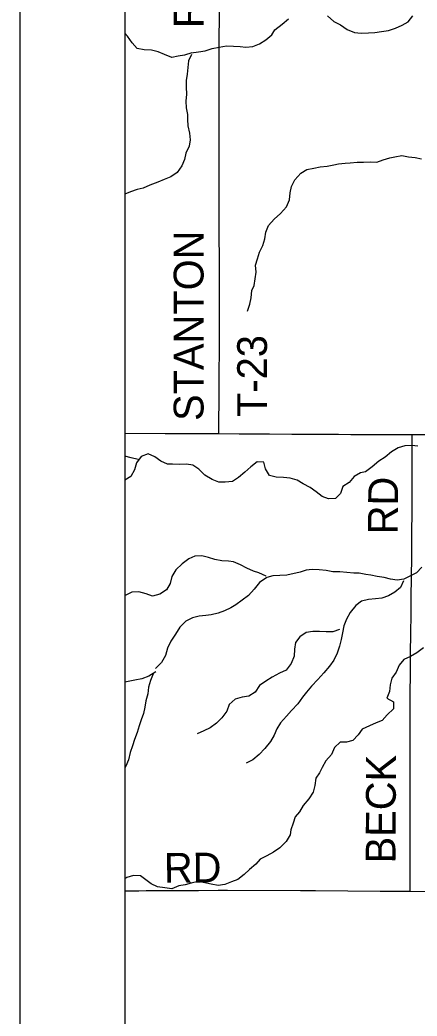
# Model space of a CAD drawing. Extents: x 0 to 34, y 0 to 22.
# Drawn here: x 2 to 2.378, y 16.133 to 17.083 of the extents above; entities that cross this region are included whole.
import ezdxf

# ---------------------------------------------------------------- set-up
doc = ezdxf.new("R2010")
doc.units = 0
for name, color, linetype in [('GM_X_Minor_River', 7, 'Continuous'), ('GM_X_Rail_Line_Text', 7, 'Continuous'), ('GM_X_State_Route', 7, 'Continuous'), ('GM_X_Township_Road', 7, 'Continuous'), ('GM_X_Township_Road_Text', 7, 'Continuous'), ('SH_Cut_Line', 7, 'Continuous'), ('SH_Data', 7, 'Continuous')]:
    doc.layers.add(name, color=color, linetype=linetype)

msp = doc.modelspace()

# ---------------------------------------------------------------- linework, layer by layer
at = {"layer": 'GM_X_Minor_River'}
for points in [[(2.16331, 17.05121), (2.17015, 17.05212), (2.17661, 17.05303), (2.18327, 17.05528), (2.18992, 17.05657), (2.19677, 17.05787), (2.20341, 17.05745), (2.20987, 17.05722), (2.21518, 17.05662), (2.22203, 17.05716), (2.22831, 17.05998), (2.23421, 17.06355), (2.24012, 17.06847), (2.24299, 17.07321), (2.24986, 17.07868), (2.25596, 17.08378)], [(2.2932, 17.08643), (2.29925, 17.08126), (2.3055, 17.0778), (2.31194, 17.07359), (2.31876, 17.07069), (2.32521, 17.0699), (2.33205, 17.07024), (2.33813, 17.07059), (2.34459, 17.07169), (2.35125, 17.07261), (2.3579, 17.07466), (2.36419, 17.07748), (2.37009, 17.08087), (2.3743, 17.08655)], [(2.1638, 17.0513), (2.15697, 17.04899), (2.1507, 17.04821), (2.14463, 17.04667), (2.13778, 17.04969), (2.13169, 17.05214), (2.12522, 17.05364), (2.11838, 17.054), (2.11172, 17.0555), (2.10694, 17.06081), (2.10235, 17.06726), (2.1, 17.07001)], [(2.16362, 17.04959), (2.16061, 17.04349), (2.16006, 17.03721), (2.15933, 17.03094), (2.15841, 17.02485), (2.15825, 17.01857), (2.15885, 17.01192), (2.15812, 17.00526), (2.15834, 16.9988), (2.1597, 16.99253), (2.15972, 16.98758), (2.15994, 16.9815), (2.16168, 16.97466), (2.16228, 16.9682), (2.16117, 16.96211), (2.15797, 16.95544), (2.15666, 16.94954), (2.15422, 16.94345), (2.14988, 16.93716), (2.14382, 16.93296), (2.13737, 16.93046), (2.1313, 16.92797), (2.1239, 16.92491), (2.11746, 16.92222), (2.11157, 16.92106), (2.10531, 16.91876), (2.1, 16.91658)], [(2.21679, 16.8048), (2.2191, 16.81164), (2.22027, 16.81771), (2.22088, 16.82456), (2.22318, 16.8293), (2.22416, 16.83576), (2.22495, 16.84203), (2.22442, 16.84869), (2.22653, 16.85477), (2.22828, 16.86123), (2.23153, 16.86748), (2.23328, 16.87375), (2.23426, 16.88021), (2.23695, 16.88666), (2.2421, 16.89272), (2.24821, 16.89801), (2.25394, 16.90445), (2.25682, 16.9109), (2.25742, 16.91774), (2.25878, 16.92382), (2.26204, 16.93027), (2.26758, 16.93652), (2.27349, 16.9401), (2.27995, 16.9412), (2.28622, 16.9425), (2.29287, 16.94322), (2.29896, 16.94452), (2.30371, 16.94525), (2.30979, 16.94617), (2.31454, 16.94634), (2.32138, 16.94687), (2.32746, 16.94684), (2.3341, 16.94718), (2.34018, 16.94695), (2.34627, 16.9492), (2.35255, 16.95107), (2.3573, 16.95219), (2.36376, 16.95329), (2.37021, 16.95211), (2.37667, 16.95151), (2.38274, 16.95014)], [(2.37927, 16.67625), (2.37357, 16.6768), (2.36692, 16.67659), (2.36047, 16.67467), (2.35403, 16.67084), (2.34797, 16.6655), (2.3421, 16.66168), (2.33566, 16.65652), (2.32922, 16.65155), (2.32448, 16.65059), (2.31841, 16.64733), (2.31387, 16.64161), (2.30781, 16.63779), (2.30556, 16.63094), (2.30064, 16.62636), (2.29419, 16.62577), (2.2879, 16.62803), (2.28237, 16.63257), (2.27646, 16.63674), (2.26999, 16.64033), (2.26408, 16.64373), (2.25761, 16.64561), (2.25115, 16.64616), (2.24431, 16.64652), (2.23784, 16.64802), (2.23401, 16.65447), (2.23227, 16.66074), (2.226, 16.66129), (2.21994, 16.65652), (2.21445, 16.65137), (2.20821, 16.6464), (2.20252, 16.64258), (2.19569, 16.6418), (2.18961, 16.64178), (2.18313, 16.64423), (2.17628, 16.64839), (2.17055, 16.65407), (2.16483, 16.65786), (2.15856, 16.65898), (2.15172, 16.65877), (2.14525, 16.65893), (2.1405, 16.65911), (2.13441, 16.66175), (2.1285, 16.66592), (2.12222, 16.66875), (2.11539, 16.66625), (2.11105, 16.66015), (2.10918, 16.65349), (2.1056, 16.6472), (2.1, 16.64356)], [(2.11255, 16.66339), (2.10608, 16.66508), (2.1, 16.66658)], [(2.23448, 16.55216), (2.22762, 16.55518), (2.22248, 16.55707), (2.2162, 16.55971), (2.21029, 16.56311), (2.20344, 16.56575), (2.19869, 16.5665), (2.19223, 16.56666), (2.18576, 16.56797), (2.17967, 16.57005), (2.1732, 16.57155), (2.16674, 16.57114), (2.16105, 16.56865), (2.15462, 16.56407), (2.14856, 16.55815), (2.14479, 16.55186), (2.1433, 16.54501), (2.13972, 16.5391), (2.13328, 16.53509), (2.12644, 16.53317), (2.12016, 16.53543), (2.11332, 16.53712), (2.10648, 16.5369), (2.10041, 16.53384), (2.1, 16.53355)], [(2.38303, 16.56064), (2.37773, 16.55529), (2.37166, 16.55223), (2.36579, 16.54936), (2.35952, 16.54839), (2.35325, 16.54932), (2.34697, 16.55082), (2.3405, 16.55194), (2.33442, 16.55325), (2.32966, 16.5538), (2.3232, 16.55493), (2.31826, 16.5551), (2.30495, 16.5562), (2.2983, 16.55636), (2.29165, 16.55748), (2.28499, 16.55822), (2.27853, 16.55839), (2.27283, 16.55799), (2.26714, 16.55607), (2.25423, 16.55299), (2.24777, 16.55277), (2.24093, 16.55237), (2.23524, 16.55083), (2.22842, 16.54625), (2.22313, 16.53976), (2.21765, 16.53366), (2.21178, 16.52926), (2.20572, 16.52468), (2.20098, 16.522), (2.19491, 16.51913), (2.18884, 16.51702), (2.1822, 16.51528), (2.17726, 16.5147), (2.1708, 16.5141), (2.16435, 16.51256), (2.1581, 16.50912), (2.15242, 16.50339), (2.14827, 16.49672), (2.14393, 16.49024), (2.14073, 16.48358), (2.13867, 16.47653), (2.1349, 16.46986), (2.12904, 16.46395)], [(2.36541, 16.54784), (2.36259, 16.54136), (2.3571, 16.53697), (2.35123, 16.53334), (2.34497, 16.53103), (2.3387, 16.53044), (2.33205, 16.52985), (2.3256, 16.52831), (2.31992, 16.5241), (2.31463, 16.51762), (2.31124, 16.51114), (2.3088, 16.50486), (2.30731, 16.4982), (2.30619, 16.49173), (2.30451, 16.48526), (2.30226, 16.47859), (2.29925, 16.47212), (2.2951, 16.4664), (2.28943, 16.45991), (2.28394, 16.45362), (2.27789, 16.44732), (2.27298, 16.44141), (2.26939, 16.43665), (2.26467, 16.43035), (2.25881, 16.42406), (2.25389, 16.41853), (2.24841, 16.41242), (2.24483, 16.40652), (2.24219, 16.40061), (2.23861, 16.39451), (2.23332, 16.38765), (2.22784, 16.38193), (2.22178, 16.37696), (2.21571, 16.3739)], [(2.30463, 16.50123), (2.29818, 16.49893), (2.29172, 16.49891), (2.28545, 16.49927), (2.27899, 16.49944), (2.27272, 16.49847), (2.26685, 16.49445), (2.2625, 16.48892), (2.26177, 16.48264), (2.26123, 16.4758), (2.2586, 16.46894), (2.25369, 16.46265), (2.24725, 16.45959), (2.24042, 16.45576), (2.23417, 16.45193), (2.2283, 16.44792), (2.22415, 16.44163), (2.21827, 16.43781), (2.21182, 16.43684), (2.20498, 16.43491), (2.1995, 16.42976), (2.19725, 16.42348), (2.19252, 16.41718), (2.18723, 16.41184), (2.18117, 16.40764), (2.17529, 16.40477), (2.16903, 16.4017)], [(2.38452, 16.48381), (2.37827, 16.47903), (2.3722, 16.47559), (2.36575, 16.47272), (2.36141, 16.46719), (2.3584, 16.46052), (2.35444, 16.4548), (2.35275, 16.44852), (2.35221, 16.44205), (2.34977, 16.43577), (2.35606, 16.43237), (2.3559, 16.42552), (2.35003, 16.4198), (2.34531, 16.41465), (2.33943, 16.41234), (2.33317, 16.40947), (2.32615, 16.40621), (2.32219, 16.40088), (2.31727, 16.39534), (2.3112, 16.3938), (2.30512, 16.39397), (2.29982, 16.38882), (2.29681, 16.38196), (2.29152, 16.37605), (2.28794, 16.36957), (2.2853, 16.36462), (2.2819, 16.35966), (2.28098, 16.35262), (2.2793, 16.34615), (2.27515, 16.33967), (2.27005, 16.33357), (2.26647, 16.32747), (2.26231, 16.3227), (2.26024, 16.31661), (2.25818, 16.31014), (2.25764, 16.30538), (2.25367, 16.29909), (2.24781, 16.29299), (2.24175, 16.28897), (2.23531, 16.28534), (2.22886, 16.28227), (2.22489, 16.27751), (2.21883, 16.27235), (2.21353, 16.26758), (2.20748, 16.2628), (2.2016, 16.2605), (2.19533, 16.2582), (2.18888, 16.25723), (2.18222, 16.25854), (2.17614, 16.25985), (2.16986, 16.26097), (2.16303, 16.25923), (2.15733, 16.25788), (2.15126, 16.25672), (2.14462, 16.25385), (2.13816, 16.25478), (2.13112, 16.25589), (2.12503, 16.25873), (2.11988, 16.26251), (2.11473, 16.26649), (2.10808, 16.26666), (2.10201, 16.26474), (2.1, 16.2636)], [(2.12962, 16.46091), (2.1228, 16.4567), (2.11616, 16.4544), (2.10933, 16.45304), (2.10306, 16.45169), (2.1, 16.45102)], [(2.12697, 16.459), (2.12453, 16.45271), (2.12266, 16.44643), (2.12174, 16.43996), (2.12006, 16.4333), (2.11913, 16.42721), (2.11764, 16.42131), (2.11558, 16.41522), (2.1137, 16.40951), (2.11164, 16.40303), (2.1092, 16.39637), (2.10714, 16.39028), (2.10508, 16.38399), (2.1034, 16.37714), (2.10077, 16.37105), (2.1, 16.36901)]]:
    msp.add_lwpolyline(points, dxfattribs=at)
at = {"layer": 'GM_X_Rail_Line_Text'}
msp.add_lwpolyline([(2.1, 17.79837), (2.1, 15.5976), (2.1086, 15.59768), (2.31573, 15.59863), (2.44951, 15.59999), (2.59049, 15.60122), (2.7419, 15.60256), (3.08466, 15.60564), (3.11906, 15.60565), (3.30823, 15.60755)], dxfattribs=at)
at = {"layer": 'GM_X_State_Route'}
msp.add_lwpolyline([(2.1, 16.68867), (2.13831, 16.68833), (2.15838, 16.68828), (2.18958, 16.68828), (2.20876, 16.68805), (2.21693, 16.688), (2.23778, 16.68794), (2.25906, 16.68763), (2.27925, 16.68755), (2.29053, 16.6875), (2.3037, 16.68745), (2.31516, 16.6874), (2.34075, 16.6873), (2.352, 16.68725), (2.37385, 16.68716), (2.39409, 16.68711)], dxfattribs=at)
at = {"layer": 'GM_X_Township_Road'}
for points in [[(2.18958, 16.68828), (2.18991, 16.73115), (2.18996, 16.75033), (2.19002, 16.76295), (2.18996, 16.96847), (2.18991, 16.98827), (2.18996, 17.00823), (2.19013, 17.14191)], [(2.37188, 16.25159), (2.37182, 16.34169), (2.37177, 16.35651), (2.37188, 16.3757), (2.37198, 16.43935), (2.37204, 16.45991), (2.3722, 16.47434), (2.37259, 16.5018), (2.3727, 16.51142), (2.3728, 16.52576), (2.37291, 16.53466), (2.37313, 16.54833), (2.3733, 16.57332), (2.37346, 16.58688), (2.37373, 16.62034), (2.37379, 16.65851), (2.37385, 16.68716)], [(2.1, 16.25209), (2.10436, 16.25215), (2.11326, 16.25221), (2.12021, 16.25226), (2.13231, 16.25234), (2.17031, 16.25245), (2.18903, 16.25259), (2.1978, 16.25268), (2.26735, 16.25245), (2.28157, 16.25232), (2.34335, 16.25177), (2.37188, 16.25159), (2.47455, 16.25136)]]:
    msp.add_lwpolyline(points, dxfattribs=at)
at = {"layer": 'SH_Cut_Line'}
msp.add_lwpolyline([(2.1, 20.39416), (2.1, 14.1), (8.9, 14.1)], dxfattribs=at)
at = {"layer": 'SH_Data'}
for p, q in [((2, 21), (2, 14)), ((2.1, 20.9), (2.1, 14.1))]:
    msp.add_line(p, q, dxfattribs=at)

# ---------------------------------------------------------------- texts
at = {"layer": 'GM_X_Township_Road_Text'}
for s, rotation, p in [('RD', 90, (2.17495, 17.07479)), ('STANTON', 90, (2.17494, 16.70021)), ('T-23', 90, (2.23543, 16.70396)), ('RD', 89.50539, (2.35995, 16.59197)), ('BECK', 89.74204, (2.35786, 16.27818)), ('RD', 0.49365, (2.13728, 16.25971))]:
    msp.add_text(s, height=0.028409, rotation=rotation, dxfattribs=at).set_placement(p)

doc.saveas('drawing.dxf')
